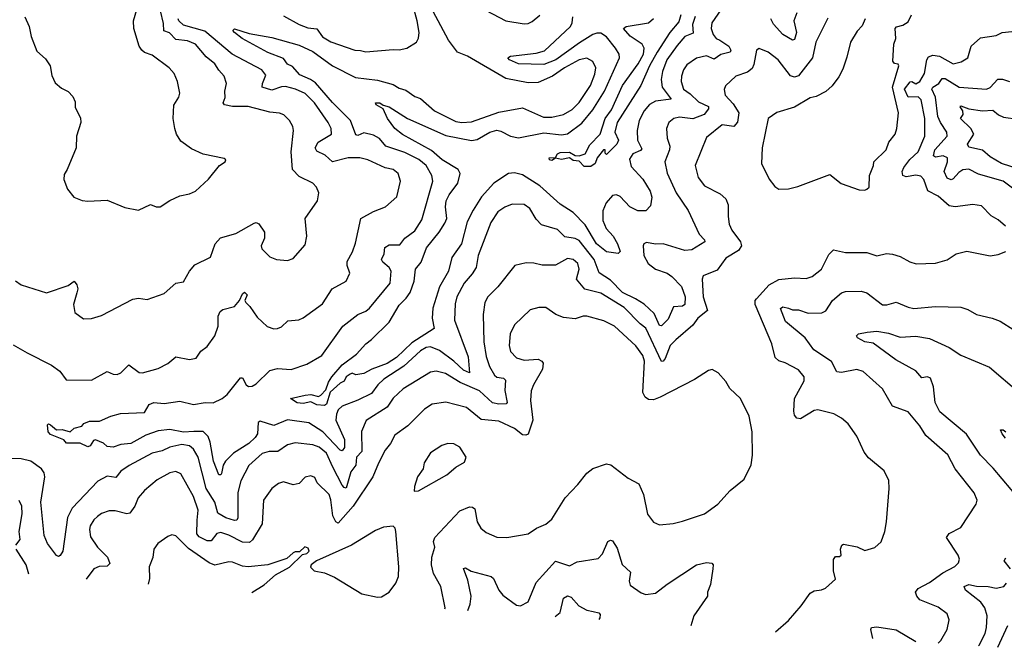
# Model space of a CAD drawing. Extents: x 1246230 to 1426786, y 660032 to 763141.
# Tile 372 of 566: x 1389178 to 1394207, y 661134 to 664340. Entities that reach past the tile are written whole.
import ezdxf

# ---------------------------------------------------------------- set-up
doc = ezdxf.new("R2010")
doc.units = 0

msp = doc.modelspace()

# ---------------------------------------------------------------- linework, layer by layer
at = {"layer": '0CON10XD'}
for points in [[(1391815, 663320.6), (1391783.3, 663375), (1391755, 663396.5), (1391692.9, 663397.1), (1391655, 663382.7), (1391620.5, 663359.5), (1391583.8, 663305), (1391520, 663135), (1391508.7, 663075), (1391488.5, 663041.5), (1391447.9, 662995), (1391410.8, 662925), (1391401.9, 662888.1), (1391398.9, 662805), (1391467.4, 662617.4), (1391475, 662536.2), (1391445, 662549.7), (1391395.7, 662595.7), (1391321.1, 662651.1), (1391275, 662668.3), (1391254.4, 662665), (1391225, 662649.3), (1391139.6, 662570.4), (1391037, 662503), (1391006.1, 662475), (1390975, 662431), (1390904.2, 662395.8), (1390825, 662366.5), (1390805, 662347.7), (1390795, 662324.3), (1390792.1, 662295), (1390836.4, 662195), (1390837.1, 662155), (1390825, 662137.9), (1390815, 662141.8), (1390726.5, 662235), (1390655, 662281), (1390545, 662296.7), (1390475, 662266.6), (1390405, 662288.6), (1390395, 662282.5), (1390392.5, 662225), (1390380.7, 662205), (1390347.5, 662175), (1390270, 662125), (1390228.1, 662085), (1390217.5, 662065), (1390208.1, 662021.9), (1390205, 662015.8), (1390195, 662015.8), (1390166.8, 662085), (1390151.3, 662181.3), (1390140.2, 662210.2), (1390115, 662237.2), (1390066.5, 662236.5), (1390015, 662233.2), (1389945, 662245.9), (1389885, 662239.1), (1389822.2, 662217.8), (1389745, 662174.6), (1389695, 662169.2), (1389655, 662156.2), (1389625, 662160), (1389605, 662177.5), (1389565, 662193.8), (1389555, 662191.2), (1389537, 662163), (1389525, 662158.8), (1389486.7, 662176.7), (1389417.5, 662177.5), (1389403.6, 662193.6), (1389335, 662220.6), (1389323.3, 662235), (1389319.3, 662270.7), (1389324.2, 662275.8), (1389335, 662270.8), (1389365, 662245.6), (1389395, 662246.7), (1389435, 662234.2), (1389456.5, 662253.5), (1389495, 662263.3), (1389505, 662276.7), (1389535, 662290), (1389585, 662290), (1389643.3, 662315), (1389692.2, 662327.8), (1389815, 662333.8), (1389838.8, 662375), (1389862.5, 662385), (1389915, 662380), (1389995, 662390.9), (1390065, 662373.9), (1390125.4, 662384.6), (1390165, 662383.1), (1390212.5, 662405), (1390238.1, 662425), (1390305, 662511.2), (1390315, 662510), (1390334.6, 662474.6), (1390347.1, 662467.1), (1390365, 662467.3), (1390385, 662479.6), (1390455, 662548), (1390495, 662558.1), (1390565, 662553.1), (1390645, 662581.2), (1390720, 662625), (1390828.9, 662775), (1390905, 662833.6), (1390945, 662850.9), (1390965, 662866.5), (1391069.5, 662995), (1391074.6, 663055), (1391064.6, 663075), (1391032.4, 663102.4), (1391026.4, 663115), (1391038.4, 663145), (1391042.7, 663177.3), (1391065, 663189.7), (1391119.1, 663190.9), (1391145.3, 663224.7), (1391195, 663261.9), (1391231.9, 663318.1), (1391287.9, 663515), (1391283.2, 663545), (1391253.4, 663595), (1391216, 663626), (1391145, 663661.9), (1391047.5, 663695), (1391015, 663732.7), (1390985, 663750.3), (1390935, 663762.1), (1390905, 663749.2), (1390895, 663751.5), (1390866.7, 663825), (1390775, 663916.8), (1390687.8, 664017.8), (1390663.4, 664035), (1390608, 664058), (1390570.9, 664100.9), (1390545, 664113.1), (1390525, 664141.6), (1390445, 664173.5), (1390314.4, 664245), (1390274.4, 664275), (1390266.9, 664285), (1390275, 664293.1), (1390349.4, 664269.4), (1390465, 664249.4), (1390605, 664209.5), (1390675, 664178), (1390775, 664105.3), (1390892.9, 664045), (1391005, 664031.3), (1391085, 664009.2), (1391115, 663990), (1391150.3, 663980.3), (1391195, 663947.5), (1391225, 663938.2), (1391295.6, 663875), (1391405, 663819.7), (1391435.2, 663814.8), (1391485, 663818.1), (1391625, 663868.2), (1391745, 663890), (1391853.1, 663843.1), (1391895, 663841.6), (1391954.8, 663855.2), (1391999.2, 663880.8), (1392035, 663916.8), (1392092.5, 664005), (1392115, 664062.5), (1392120.3, 664095), (1392105, 664126.9), (1392075, 664144.6), (1392035, 664135.3), (1391960, 664095), (1391898.2, 664051.8), (1391825, 664019.7), (1391775, 664017.8), (1391659.8, 664039.8), (1391465, 664153.5), (1391413.8, 664173.8), (1391367.6, 664235), (1391224.3, 664504.3)], [(1392831.7, 664498.3), (1392713.4, 664325), (1392709.3, 664295), (1392719.7, 664265), (1392734.7, 664245), (1392754.4, 664235), (1392799.1, 664205), (1392809.3, 664185), (1392806.7, 664175), (1392758.1, 664161.9), (1392725, 664139.4), (1392685, 664156.2), (1392635, 664143.8), (1392585, 664110.6), (1392567.3, 664085), (1392557.3, 664052.7), (1392556.1, 664025), (1392567.3, 663985), (1392602.2, 663962.2), (1392645, 663920.3), (1392696.3, 663896.3), (1392695.5, 663885), (1392673.4, 663856.6), (1392615, 663834.3), (1392548.2, 663841.8), (1392518, 663835), (1392493.1, 663815), (1392481.5, 663785), (1392483.8, 663735), (1392499.1, 663695), (1392496.7, 663675), (1392472.3, 663615), (1392484.5, 663555.5), (1392530.7, 663455), (1392592.7, 663365), (1392647.5, 663245), (1392674.5, 663215), (1392676.5, 663205), (1392610.8, 663165), (1392575, 663161.2), (1392465, 663194.6), (1392425, 663193.2), (1392378.5, 663201.5), (1392365.8, 663195), (1392361.5, 663185), (1392364.7, 663135), (1392387.3, 663095), (1392425.6, 663065), (1392485.2, 663045.2), (1392508.8, 663028.8), (1392557.2, 662977.2), (1392576.3, 662925), (1392574.7, 662885), (1392562.5, 662877.5), (1392516.6, 662873.4), (1392489.5, 662810.5), (1392455, 662776.4), (1392445, 662777.3), (1392418.8, 662838.8), (1392366.4, 662886.4), (1392322.1, 662915), (1392255.9, 662945.9), (1392195, 663010.2), (1392137, 663047), (1392112.1, 663115), (1392035, 663211.7), (1392015, 663222.5), (1391961.7, 663231.7), (1391925, 663268.5), (1391842.1, 663292.1), (1391815, 663320.6)], [(1389157, 663007), (1389185.7, 662985.7), (1389315, 662945.7), (1389425, 662982.5), (1389455, 663003.8), (1389470, 662985), (1389473.8, 662965), (1389468.8, 662945), (1389451.8, 662885), (1389458.8, 662845), (1389502.7, 662812.7), (1389543.9, 662813.9), (1389595, 662828.8), (1389755, 662912.5), (1389785, 662917.5), (1389828.3, 662911.7), (1389915, 662941.2), (1389975, 662993.8), (1390015, 663001.2), (1390045, 663056), (1390072.2, 663087.8), (1390152.3, 663127.7), (1390175.5, 663194.5), (1390203.8, 663226.2), (1390281.8, 663248.2), (1390375, 663301.4), (1390385, 663304.2), (1390398.3, 663298.3), (1390428.5, 663255), (1390428.5, 663225), (1390410.6, 663185), (1390415, 663170), (1390455, 663128.8), (1390490, 663115), (1390545, 663110), (1390575, 663120), (1390635, 663190), (1390644.1, 663234.1), (1390635.7, 663325), (1390698, 663415), (1390705.8, 663455), (1390694.1, 663484.1), (1390674, 663505), (1390605, 663540), (1390570.4, 663575), (1390563.6, 663665), (1390576.5, 663775), (1390573.3, 663795), (1390555.6, 663825), (1390527.1, 663855), (1390505, 663863.1), (1390455, 663867.3), (1390345, 663897.5), (1390265, 663897.1), (1390223.3, 663905), (1390216.2, 663915), (1390227.7, 663942.3), (1390225.8, 663975), (1390234.4, 664015), (1390222.2, 664052.2), (1390195, 664081.9), (1390175, 664115.6), (1390130.6, 664150.6), (1390075.2, 664215.2), (1390035, 664232.9), (1389975, 664240), (1389942.5, 664272.5), (1389913.3, 664283.3), (1389911.7, 664321.7), (1389896.2, 664385)], [(1389203.5, 664355), (1389226.5, 664305), (1389236.9, 664255), (1389265, 664180), (1389309.7, 664139.7), (1389334, 664105), (1389341.2, 664055), (1389358.3, 664018.3), (1389391.2, 663991.2), (1389425, 663973.3), (1389448.8, 663948.8), (1389461.2, 663921.2), (1389461.7, 663891.7), (1389488.7, 663838.7), (1389490.6, 663815), (1389468.1, 663745), (1389465.5, 663685), (1389420.8, 663575), (1389405, 663550), (1389403.9, 663523.9), (1389422, 663475), (1389453.3, 663433.3), (1389496.1, 663416.1), (1389525, 663412.5), (1389625, 663419.2), (1389715, 663381.2), (1389785, 663368), (1389845, 663396.7), (1389875, 663384), (1389895, 663384), (1389945, 663416.7), (1389995, 663440), (1390045, 663450), (1390075, 663463.8), (1390141.2, 663525), (1390197.5, 663595), (1390227.5, 663615), (1390230, 663625), (1390221.7, 663631.7), (1390115, 663654), (1390055, 663680), (1390000.3, 663720.3), (1389978.6, 663755), (1389969.4, 663785), (1389962.2, 663835), (1389965.5, 663904.5), (1389990.6, 663945), (1389995.5, 663965), (1389984.4, 664025), (1389966, 664066), (1389941.4, 664095), (1389855, 664159.2), (1389815, 664173.1), (1389800.8, 664185), (1389787.5, 664205), (1389760, 664295), (1389759.4, 664335), (1389778.8, 664405)], [(1390525, 664359.7), (1390605, 664315.8), (1390648.8, 664298.8), (1390695, 664293.5), (1390725, 664252.3), (1390766.7, 664226.7), (1390890, 664185), (1390917.8, 664182.2), (1390945, 664176.4), (1391085, 664188.5), (1391115, 664185.6), (1391155, 664194.5), (1391205, 664226), (1391214.5, 664245.5), (1391217.5, 664275), (1391208.4, 664335), (1391186, 664416)], [(1391488.1, 664425), (1391660, 664335), (1391755, 664319.5), (1391775, 664320.5), (1391795, 664330.6), (1391835, 664362.9)], [(1393305, 664348.9), (1393244.1, 664225), (1393226.6, 664145), (1393156.2, 664053.8), (1393135, 664046.7), (1393115, 664054.2), (1393051.9, 664135), (1393000, 664175), (1392955, 664192.5), (1392940.8, 664185), (1392927.9, 664112.1), (1392918.2, 664091.8), (1392895, 664072.2), (1392835, 664051.5), (1392782, 664002), (1392776.4, 663983.6), (1392780.8, 663955), (1392821, 663911), (1392850, 663865), (1392843.5, 663816.5), (1392825, 663795.4), (1392765, 663802.9), (1392685, 663738.6), (1392627.5, 663595), (1392643.1, 663535), (1392675, 663492), (1392755, 663451.2), (1392784.7, 663424.7), (1392796.7, 663395), (1392795.6, 663335), (1392801.9, 663295), (1392815.6, 663265), (1392859.5, 663205), (1392864.4, 663185), (1392849.2, 663160.8), (1392785, 663121.4), (1392739.9, 663060.1), (1392668, 663032), (1392663.3, 663015), (1392667.8, 662925), (1392691.3, 662855), (1392640.9, 662815), (1392615, 662780.4), (1392529.5, 662705), (1392500.3, 662675), (1392475, 662608.6), (1392465, 662595.8), (1392455, 662594.4), (1392375.3, 662765), (1392346, 662786), (1392265, 662870.7), (1392145, 662942.9), (1392063.8, 662963.8), (1392021.1, 663015), (1392034.6, 663065), (1392028.2, 663095), (1392005, 663114.5), (1391975, 663119.5), (1391915, 663086.2), (1391846.5, 663086.5), (1391803.2, 663096.8), (1391765, 663098.1), (1391706.7, 663085), (1391620, 662975), (1391568.8, 662925), (1391553.8, 662895), (1391544.6, 662835), (1391548.4, 662695), (1391560.9, 662619.1), (1391577.9, 662567.9), (1391602.7, 662525), (1391615, 662514.7), (1391648.1, 662508.1), (1391658.4, 662498.4), (1391656, 662446), (1391667.3, 662385), (1391662, 662378), (1391625, 662375.7), (1391592.7, 662382.7), (1391525.8, 662445), (1391427.6, 662487.6), (1391353.1, 662533.1), (1391305, 662545.3), (1391275, 662540), (1391136.2, 662453.8), (1391085, 662406.9), (1391055, 662361.1), (1390947.3, 662292.7), (1390923.4, 662236.6), (1390925.3, 662135), (1390898.1, 662105), (1390894.2, 662065), (1390868.8, 662031.2), (1390845, 661947.5), (1390835, 661949.6), (1390825, 661962), (1390776.7, 662055), (1390745, 662125.4), (1390707.1, 662157.1), (1390675, 662168.1), (1390585, 662178.7), (1390545, 662167.9), (1390495.9, 662134.1), (1390452.5, 662135), (1390416.6, 662123.4), (1390348, 662062), (1390307.5, 661985), (1390291.6, 661925), (1390291.5, 661795), (1390286.9, 661783.1), (1390275, 661781.6), (1390230.6, 661795), (1390189.4, 661819.4), (1390174.4, 661875), (1390130, 661945), (1390089.2, 662105), (1390065.9, 662145.9), (1390045, 662162.9), (1390005, 662170.2), (1389945, 662157.1), (1389905, 662138.2), (1389854.8, 662125.2), (1389736.6, 662063.4), (1389695, 662033.5), (1389668.9, 662001.1), (1389625, 662007.9), (1389576.5, 661983.5), (1389445.6, 661844.4), (1389422.6, 661797.4), (1389398, 661625), (1389385, 661602.5), (1389375, 661597.5), (1389365, 661602.5), (1389319.5, 661665), (1389303.1, 661705), (1389285.6, 661875), (1389305.3, 662005.3), (1389302.3, 662025), (1389289.5, 662045), (1389235, 662085.3), (1389185, 662097.1), (1389105, 662098.8)], [(1389145, 662678.6), (1389215, 662638.1), (1389340.8, 662575), (1389382.5, 662545), (1389415, 662500), (1389545, 662498.8), (1389625, 662542.5), (1389655, 662528.6), (1389675, 662526.9), (1389695, 662535.7), (1389735, 662576.7), (1389787.4, 662537.4), (1389805, 662535.6), (1389885, 662557.5), (1389935, 662584.4), (1389975, 662618.6), (1390045, 662603.5), (1390078.3, 662611.7), (1390102.4, 662647.6), (1390135, 662670.8), (1390173.6, 662725), (1390190.9, 662775), (1390191.8, 662825), (1390200.9, 662849.1), (1390215, 662860.6), (1390275, 662875.5), (1390300, 662905), (1390315, 662940.6), (1390325, 662947.6), (1390338.6, 662935), (1390328.1, 662905), (1390333.1, 662895), (1390353.8, 662875), (1390390.5, 662820.5), (1390442.1, 662772.1), (1390475, 662761.4), (1390495, 662762.2), (1390515, 662770.6), (1390547.9, 662802.1), (1390602.9, 662807.1), (1390625, 662816.5), (1390725, 662888.6), (1390774.4, 662965.6), (1390845.7, 663005), (1390864, 663045), (1390850, 663085), (1390849.5, 663105), (1390877.3, 663155), (1390892, 663198), (1390920, 663325), (1390985, 663360.8), (1391046.2, 663383.8), (1391104.6, 663435.4), (1391121.9, 663515), (1391110.6, 663555), (1391086, 663575), (1391045, 663583.9), (1390955.6, 663624.4), (1390914.7, 663634.7), (1390855, 663635.2), (1390775, 663613.9), (1390738.6, 663648.6), (1390695, 663669.5), (1390687.5, 663685), (1390702.1, 663715), (1390769.4, 663755), (1390768.8, 663785), (1390753.8, 663815), (1390682.9, 663915), (1390635, 663962.9), (1390585.7, 663985), (1390535, 663999.1), (1390515, 663998.1), (1390465, 663981), (1390415.6, 663995), (1390417.7, 664015), (1390435, 664056.2), (1390414.1, 664084.1), (1390263.6, 664163.6), (1390122.4, 664282.4), (1390015, 664312.8), (1389991.2, 664335), (1389987.5, 664345)], [(1392173, 663273), (1392208.2, 663235), (1392231.2, 663195), (1392243.8, 663156.2), (1392235, 663146.2), (1392175, 663153.8), (1392124.3, 663195), (1392065, 663292), (1392004, 663355), (1391937.9, 663397.9), (1391835, 663492.2), (1391745, 663547.8), (1391705, 663558.4), (1391674.3, 663555), (1391599.6, 663505), (1391535.7, 663435), (1391493.5, 663366.5), (1391462.8, 663307.2), (1391433.9, 663195), (1391384.3, 663125), (1391367, 663055), (1391321.6, 662975), (1391287.1, 662867.1), (1391283.8, 662815), (1391295, 662763.3), (1391181.1, 662688.9), (1391102.1, 662615), (1391055, 662583.9), (1390975.5, 662554.5), (1390935, 662532), (1390895, 662526.7), (1390875, 662533.8), (1390865, 662530), (1390845.8, 662515), (1390835, 662493.3), (1390815, 662483.8), (1390762.9, 662437.1), (1390745, 662376.7), (1390735, 662370), (1390695, 662372.5), (1390665, 662388.8), (1390625, 662379.5), (1390595, 662382.5), (1390560.8, 662405), (1390635, 662421.8), (1390665, 662424.7), (1390704.2, 662415.8), (1390715, 662422.9), (1390740.9, 662449.1), (1390755, 662488.8), (1390772.5, 662515), (1390825, 662576.8), (1390897.8, 662632.2), (1390945.7, 662685), (1390975, 662706.4), (1391065.4, 662795), (1391115, 662882.2), (1391152.3, 662917.7), (1391172.8, 662947.2), (1391191.9, 663005), (1391199.4, 663065), (1391228, 663102), (1391254.7, 663175), (1391320.9, 663255), (1391349.4, 663300.6), (1391358.5, 663325), (1391351.7, 663385), (1391356.7, 663415), (1391370.7, 663445), (1391414.8, 663505), (1391427.7, 663555), (1391417.5, 663575), (1391335.2, 663625.2), (1391281.7, 663671.7), (1391133.6, 663753.6), (1391093.6, 663785), (1391056, 663835), (1391034.3, 663884.3), (1390998.8, 663905), (1390994.5, 663915.5), (1391017.5, 663915), (1391033.6, 663903.6), (1391065, 663895.5), (1391157.8, 663835), (1391355, 663748.1), (1391485, 663724), (1391515, 663727.8), (1391578.4, 663765), (1391614.2, 663775.8), (1391635, 663771), (1391685, 663744.7), (1391725, 663736.7), (1391855, 663762), (1391945, 663752), (1391975, 663757.8), (1392048.2, 663811.8), (1392105, 663879.1), (1392163.9, 663976.1), (1392240.4, 664145), (1392238.8, 664165), (1392221.3, 664195), (1392175, 664252.2), (1392145, 664270.8), (1392125, 664272.1), (1392105, 664265.3), (1392037.3, 664222.7), (1391915.8, 664135), (1391855, 664112.2), (1391725.4, 664114.6), (1391678.8, 664135), (1391670, 664145), (1391685, 664154), (1391815, 664169.1), (1391858.2, 664181.8), (1391990.4, 664305), (1391999.7, 664325), (1392003.1, 664355)], [(1392554.9, 664365.1), (1392545, 664330), (1392498.7, 664275), (1392433.7, 664175), (1392395, 664105.4), (1392350.5, 664005), (1392228.5, 663815), (1392217.3, 663765), (1392235.3, 663725), (1392228.4, 663705), (1392175, 663652.5), (1392168.3, 663658.3), (1392167.5, 663675), (1392160, 663675), (1392127.5, 663635), (1392116.7, 663605), (1392095, 663590.6), (1392060.6, 663590.6), (1392035, 663616.9), (1392005, 663621.1), (1391985, 663634.6), (1391945, 663626.9), (1391915, 663633.8), (1391895, 663621.4), (1391883.8, 663625), (1391882.5, 663635), (1391914.1, 663635.9), (1391924.7, 663655.3), (1391937.8, 663662.2), (1391985, 663664.1), (1392015, 663646.5), (1392035.6, 663645.6), (1392065, 663654.5), (1392089.3, 663700.7), (1392142.5, 663755), (1392168.1, 663835), (1392200.3, 663879.7), (1392256.7, 664005), (1392337.3, 664115), (1392363.4, 664165), (1392367.9, 664195), (1392356.1, 664216.1), (1392295, 664255.6), (1392260.8, 664295), (1392275, 664306.2), (1392388.8, 664325), (1392415, 664345.7)], [(1392626.9, 664356.9), (1392614.3, 664315.7), (1392617.7, 664272.3), (1392575.6, 664254.4), (1392535, 664209.3), (1392482.9, 664135), (1392461.1, 664075), (1392454.4, 664035), (1392459, 663995), (1392505.9, 663934.1), (1392425, 663924.8), (1392393.6, 663906.4), (1392366.6, 663875), (1392341.6, 663825), (1392331.1, 663775), (1392333.9, 663725), (1392355, 663681.2), (1392348, 663672), (1392308.9, 663655), (1392292.4, 663627.6), (1392301.2, 663591.2), (1392360.4, 663525), (1392397.7, 663465), (1392406.6, 663433.4), (1392400.3, 663389.7), (1392375, 663364), (1392335, 663364.5), (1392294.3, 663385), (1392245, 663437.5), (1392225, 663445.6), (1392205, 663442.5), (1392173.5, 663405), (1392156.7, 663363.3), (1392155.9, 663315), (1392173, 663273)], [(1393495.6, 664344.4), (1393480.7, 664309.3), (1393455, 664282.5), (1393420.6, 664225), (1393401.8, 664148.2), (1393382.1, 664087.9), (1393361.2, 664048.8), (1393326.8, 664003.2), (1393295, 663974), (1393245, 663947.5), (1393215, 663940.6), (1393135, 663893.1), (1393045, 663866), (1393000, 663835), (1392970, 663685), (1392965.6, 663605), (1393006.2, 663525), (1393035, 663488.8), (1393055, 663473.8), (1393105, 663476.2), (1393151.2, 663488.8), (1393315, 663550), (1393374.1, 663504.1), (1393465, 663472), (1393495, 663468.8)], [(1393146.2, 664375), (1393131.8, 664335), (1393144.7, 664275), (1393135, 664240), (1393125, 664235.6), (1393074.6, 664264.6), (1393027.5, 664317.5), (1393014.1, 664345)], [(1393495, 663468.8), (1393505, 663473.8), (1393515.7, 663485), (1393518.8, 663545), (1393538.6, 663595), (1393540, 663615), (1393604, 663675), (1393617.3, 663715), (1393648.6, 663755), (1393658.2, 663785), (1393665.4, 663865), (1393636.2, 663995), (1393668, 664105), (1393665, 664112.5), (1393645, 664116.7), (1393638, 664128), (1393643.1, 664215), (1393652.9, 664245), (1393650, 664295), (1393656.4, 664303.6), (1393687.7, 664312.3), (1393715, 664330), (1393733.3, 664365)], [(1394212, 663285), (1394175, 663317.5), (1394138.7, 663338.7), (1394089.7, 663389.7), (1394045, 663395.7), (1393955, 663383.8), (1393925, 663390), (1393868.9, 663438.9), (1393815.3, 663465.3), (1393795, 663524.2), (1393780.9, 663540.9), (1393755, 663546.2), (1393705, 663538.2), (1393687.5, 663545), (1393684.7, 663565), (1393694.2, 663585), (1393723.3, 663626.7), (1393765.8, 663665), (1393800, 663745), (1393801, 663835), (1393781.8, 663931.8), (1393766.4, 663946.4), (1393715, 663945.4), (1393697, 663985), (1393725, 664023.5), (1393735, 664024.4), (1393755, 664013.1), (1393774.7, 664025), (1393799.2, 664065), (1393811.2, 664135), (1393820, 664150), (1393841.2, 664158.8), (1393875, 664153.9), (1393945, 664115.4), (1393986.2, 664125), (1394020.6, 664145), (1394037.5, 664205), (1394085, 664247.5), (1394165, 664259.4), (1394195, 664275.4), (1394245, 664279.5)], [(1394322.8, 663422.8), (1394201.5, 663515), (1394075, 663551.8), (1394025, 663576), (1393995, 663574.1), (1393975, 663559.7), (1393945, 663527.3), (1393935, 663522.7), (1393915, 663530.4), (1393899.2, 663565), (1393916.9, 663615), (1393916.9, 663635), (1393895, 663644.7), (1393855, 663638.8), (1393844.2, 663644.2), (1393852.6, 663675), (1393914.3, 663745.7), (1393913.3, 663765), (1393880, 663815), (1393867.7, 663845), (1393854.5, 663945), (1393836.2, 663985), (1393841.8, 663995), (1393872.4, 664015), (1393889.3, 664040.7), (1393905, 664040.5), (1393975.2, 663995.2), (1394115, 663984.7), (1394135, 663993.5), (1394173.6, 664036.4), (1394196.6, 664036.6), (1394233.9, 664023.9)], [(1394325, 663563.3), (1394192.5, 663605), (1394135, 663639.3), (1394094.4, 663674.4), (1394025, 663689.2), (1394018.9, 663705), (1394050.3, 663755), (1394035, 663783.8), (1393982.5, 663835), (1393995.9, 663855.9), (1393994, 663875), (1393981.2, 663895), (1393985, 663900), (1394025.3, 663885.3), (1394095, 663874.1), (1394148.7, 663878.7), (1394177.5, 663855), (1394203.1, 663843.1), (1394275, 663832.1)], [(1393037.3, 661213), (1393105, 661271.2), (1393168.8, 661345), (1393215, 661410), (1393235, 661422.5), (1393273, 661427), (1393293.6, 661436.4), (1393345, 661481.2), (1393334.6, 661525), (1393335, 661582.5), (1393345, 661597.5), (1393365, 661597.5), (1393372.5, 661605), (1393370, 661635), (1393376.7, 661655), (1393385, 661661.2), (1393455, 661647.5), (1393495, 661628), (1393546.1, 661643.9), (1393577.7, 661672.3), (1393597.1, 661725), (1393605.6, 661775), (1393618.8, 661945), (1393616.4, 661986.4), (1393592.5, 662035), (1393512.7, 662102.7), (1393490.2, 662130.2), (1393452.8, 662212.8), (1393408.6, 662275), (1393375, 662304.4), (1393336, 662326), (1393255, 662347.1), (1393235, 662343.3), (1393165, 662301.5), (1393146.2, 662305), (1393135, 662320), (1393130.8, 662340.8), (1393135.4, 662405), (1393184, 662495), (1393184, 662515), (1393155, 662551.1), (1393087.9, 662587.9), (1393055, 662597.8), (1393035.6, 662615), (1393019.2, 662685), (1392934.1, 662885), (1392933.7, 662905), (1392940.4, 662915), (1393005, 662986.2), (1393055, 663013.5), (1393135, 663021.1), (1393195, 663018), (1393225, 663028.8), (1393273.3, 663065), (1393309.8, 663140.2), (1393335, 663164.2), (1393395, 663150.5), (1393505, 663151.8), (1393555, 663134.4), (1393605, 663145.8), (1393635, 663143.1), (1393675, 663131.4), (1393723.9, 663103.9), (1393756.9, 663093.1), (1393855, 663095.8), (1393915, 663114.3), (1393960, 663145), (1394015, 663157.5), (1394134.2, 663134.2), (1394175, 663140), (1394215, 663156.7)], [(1393868.6, 661155.1), (1393881.9, 661168.1), (1393915.4, 661224.6), (1393925.6, 661275), (1393914.6, 661304.6), (1393869.1, 661339.1), (1393775, 661375.8), (1393760, 661395), (1393753.8, 661415), (1393766.2, 661435), (1393825, 661464.5), (1393893.1, 661515), (1393953.3, 661546.7), (1393971.9, 661565), (1393978.1, 661585), (1393971.1, 661605), (1393912, 661695), (1393924.3, 661715.7), (1393985, 661746.7), (1394062.5, 661865), (1394067.5, 661885), (1394053.2, 661923.2), (1393955, 662046), (1393918, 662118), (1393805.8, 662215.8), (1393775.5, 662265), (1393715, 662337.1), (1393635, 662365.8), (1393584.4, 662455), (1393485, 662542.2), (1393453.8, 662553.8), (1393375, 662537.8), (1393351.7, 662541.7), (1393323.3, 662593.3), (1393233.5, 662653.5), (1393190, 662715), (1393088.9, 662798.9), (1393064, 662865), (1393075, 662874.2), (1393104.1, 662865.9), (1393125, 662857.5), (1393155, 662857.8), (1393205, 662840.9), (1393275, 662842.1), (1393295, 662852.9), (1393328.5, 662905), (1393375, 662945.6), (1393395, 662952.2), (1393475, 662953.1), (1393505, 662945.4), (1393585, 662883.1), (1393606.7, 662883.3), (1393655, 662897.8), (1393715, 662871.5), (1393745, 662865.5), (1393854.6, 662875.4), (1393985, 662871.2), (1394020.4, 662860.4), (1394065, 662834.4), (1394145, 662815.8), (1394185, 662800), (1394255, 662756)], [(1391349.3, 661330.6), (1391350, 661335), (1391328.2, 661445), (1391291.4, 661511.4), (1391280.7, 661555), (1391282, 661595), (1391297.7, 661645), (1391291.5, 661675), (1391297.8, 661695), (1391425, 661830.5), (1391475, 661851.8), (1391490.5, 661850.5), (1391501.7, 661841.7), (1391514.4, 661775), (1391533, 661743), (1391560.4, 661720.4), (1391615, 661697.1), (1391665, 661694.3), (1391775, 661714.3), (1391817.3, 661742.7), (1391865, 661763.8), (1391895, 661788.8), (1391963.2, 661896.8), (1392028.6, 661965), (1392075, 662024.3), (1392105, 662048.1), (1392175, 662072), (1392197, 662067), (1392285, 661998.8), (1392339.4, 661969.4), (1392363.1, 661915), (1392384.2, 661814.2), (1392415, 661773.8), (1392445, 661760), (1392515, 661766.2), (1392562.3, 661777.7), (1392675, 661816), (1392743.8, 661865), (1392806.2, 661935), (1392877.3, 661992.7), (1392913.6, 662066.4), (1392920, 662115), (1392919.2, 662235), (1392902.9, 662315), (1392860, 662405), (1392805, 662456.7), (1392785, 662492.5), (1392745, 662536.7), (1392715, 662553.3), (1392695, 662548), (1392625, 662502), (1392448.8, 662411.2), (1392415, 662397.5), (1392389.4, 662399.4), (1392372.1, 662412.1), (1392360, 662435), (1392369.6, 662595), (1392360.3, 662625), (1392324.3, 662674.3), (1392215.2, 662775.2), (1392161.5, 662801.5), (1392075, 662825.5), (1392055, 662825.5), (1392015, 662811.4), (1391955, 662818.5), (1391916, 662835), (1391865, 662870.8), (1391829.5, 662870.5), (1391785, 662858), (1391705, 662780.8), (1391682.9, 662735), (1391677.3, 662675), (1391684.5, 662645), (1391715, 662612.2), (1391755, 662600.4), (1391825, 662605.3), (1391845, 662595.5), (1391852.1, 662585), (1391848, 662555), (1391801.2, 662475), (1391790, 662445), (1391785.9, 662395), (1391798.9, 662295), (1391775, 662223.1), (1391762.8, 662217.2), (1391745, 662218.8), (1391705, 662251.3), (1391625, 662290), (1391535, 662298.5), (1391459.5, 662359.5), (1391355, 662386.1), (1391285, 662375.5), (1391245, 662351.1), (1391160, 662265), (1391092.9, 662217.1), (1391072.1, 662175), (1391045, 662140.8), (1391009.6, 662075), (1390981.8, 662005), (1390881.5, 661855), (1390805, 661768.7), (1390792.1, 661775), (1390776.4, 661805), (1390767.5, 661887.5), (1390757.7, 661915), (1390697.5, 661975), (1390685, 662001.2), (1390665, 662009.2), (1390635, 662003.8), (1390605, 661970), (1390575, 661964.3), (1390525, 661979.1), (1390499.9, 661970.1), (1390464.7, 661945.3), (1390423.6, 661885), (1390415.9, 661765), (1390366.9, 661683.1), (1390351.2, 661668.8), (1390315, 661670.5), (1390245, 661707.5), (1390205, 661719.7), (1390185, 661714.6), (1390155, 661677.9), (1390135, 661678.2), (1390095, 661699), (1390082.9, 661712.9), (1390083.4, 661783.4), (1390089.5, 661835), (1390065, 661904.4), (1390000.8, 662020.8), (1389975, 662032.7), (1389945, 662025.4), (1389880.1, 661989.9), (1389814.7, 661935.3), (1389783, 661897), (1389765, 661855.8), (1389740.4, 661819.6), (1389725, 661815.5), (1389665, 661830.9), (1389635, 661830.9), (1389595, 661817.3), (1389575, 661802.2), (1389555.6, 661785), (1389536.9, 661755), (1389533.5, 661735), (1389538.9, 661698.9), (1389574.8, 661644.8), (1389626.5, 661595), (1389638.8, 661561.2), (1389625, 661548.5), (1389583.5, 661546.5), (1389555.8, 661535), (1389517.5, 661482.8)], [(1394287.5, 661885), (1394149.2, 662049.2), (1394085.3, 662115), (1394013, 662223), (1393876.9, 662336.9), (1393853.1, 662385), (1393845.4, 662465), (1393828.8, 662508.8), (1393815, 662515.5), (1393785, 662510.9), (1393755, 662546.4), (1393653, 662603), (1393537.2, 662687.2), (1393495, 662694.8), (1393456, 662715), (1393451.9, 662725), (1393462, 662735), (1393505.7, 662744.3), (1393555, 662748.5), (1393615, 662739.6), (1393675, 662718.8), (1393755, 662723.2), (1393825, 662711.5), (1393925.3, 662665.3), (1393985, 662626.8), (1394130.8, 662565), (1394282.5, 662435)], [(1394212.5, 662202.5), (1394195, 662223.8), (1394187.5, 662245), (1394200, 662245), (1394215, 662235.5)], [(1391191.7, 661931.7), (1391215, 661933.3), (1391360, 662015), (1391405.9, 662054.1), (1391449.5, 662080.5), (1391457.5, 662105), (1391426.1, 662156.1), (1391395, 662173.1), (1391364.5, 662175.5), (1391334.4, 662165.6), (1391275, 662127.5), (1391244.1, 662075.9), (1391238, 662045), (1391210, 662005), (1391193.3, 661955), (1391191.7, 661931.7)], [(1389158.1, 661655), (1389180, 661685), (1389174.7, 661725), (1389190.8, 661815), (1389188.5, 661855), (1389175, 661884)], [(1391005, 661390), (1391025, 661391.2), (1391065, 661416.2), (1391098.7, 661461.3), (1391113.1, 661495), (1391114.3, 661545.7), (1391098.1, 661725), (1391095, 661742.5), (1391085, 661753.3), (1391035, 661748), (1390995, 661730.6), (1390872, 661655), (1390694.3, 661575.7), (1390666.7, 661555), (1390663, 661543), (1390682.5, 661525), (1390735, 661514), (1390785, 661492), (1390925, 661407.5), (1391005, 661390)], [(1390363.8, 661414), (1390427.1, 661452.9), (1390485, 661503.8), (1390556.4, 661543.6), (1390622.5, 661607.5), (1390645, 661612.5), (1390656.2, 661625), (1390650.7, 661640.7), (1390633.3, 661646.7), (1390607.5, 661622.5), (1390585, 661622.5), (1390573.9, 661616.1), (1390542, 661588), (1390444.5, 661555.5), (1390345, 661544.5), (1390315, 661548.2), (1390265, 661568.8), (1390245, 661570.8), (1390175, 661552.7), (1390145.2, 661565.2), (1390039.5, 661639.5), (1389975, 661703.3), (1389955, 661708), (1389935, 661700.8), (1389883.8, 661665), (1389862, 661635), (1389857, 661593), (1389839.4, 661545), (1389840.6, 661485), (1389834.1, 661457.1)], [(1391466.7, 661322.5), (1391478.8, 661355), (1391482.8, 661395), (1391466.7, 661476.7), (1391445, 661536.2), (1391455, 661540), (1391483.3, 661523.3), (1391585.6, 661495), (1391596.8, 661485), (1391625, 661425.8), (1391645, 661400.8), (1391715, 661350), (1391735, 661346), (1391775, 661365.7), (1391814.7, 661465.3), (1391915, 661573.6), (1391985, 661550.7), (1392025, 661571.1), (1392132.9, 661587.1), (1392155, 661611.2), (1392181.2, 661675), (1392195, 661681.2), (1392205, 661678), (1392229.8, 661639.8), (1392255, 661557.5), (1392297.6, 661517.6), (1392291.1, 661471.1), (1392295, 661452), (1392351.7, 661411.7), (1392375.9, 661404.1), (1392425, 661410), (1392483.9, 661456.1), (1392634.6, 661555.4), (1392685, 661567.8), (1392713, 661563), (1392719.2, 661555), (1392718.6, 661535), (1392706, 661455), (1392690.9, 661415), (1392691.1, 661395), (1392620.4, 661295), (1392605.9, 661243.1)], [(1389224.3, 661506.7), (1389210.7, 661555), (1389159.3, 661635)], [(1394237.9, 661535), (1394206.4, 661575), (1394215, 661590.4)], [(1394074.6, 661140.7), (1394078, 661145), (1394109.6, 661205), (1394115.9, 661235), (1394118.8, 661295), (1394107.8, 661335), (1394086.1, 661365), (1394009.1, 661425), (1394001.5, 661445), (1394025, 661455.3), (1394065, 661446.7), (1394125, 661445.2), (1394165, 661435.4), (1394204.2, 661445), (1394218.3, 661461.7)], [(1391912.3, 661291.4), (1391938.1, 661311.9), (1391955.4, 661384.6), (1391975, 661396.2), (1391995, 661389.4), (1392034, 661345), (1392075, 661324.4), (1392107, 661317), (1392135, 661310.6), (1392141.8, 661301.8), (1392141.1, 661285), (1392134.9, 661275.9)], [(1393534.9, 661178.3), (1393524.3, 661225), (1393528.8, 661235), (1393555, 661238.8), (1393655, 661223.1), (1393754.9, 661163)], [(1394173.2, 661133.8), (1394225.3, 661245)]]:
    msp.add_lwpolyline(points, dxfattribs=at)

doc.saveas('drawing.dxf')
